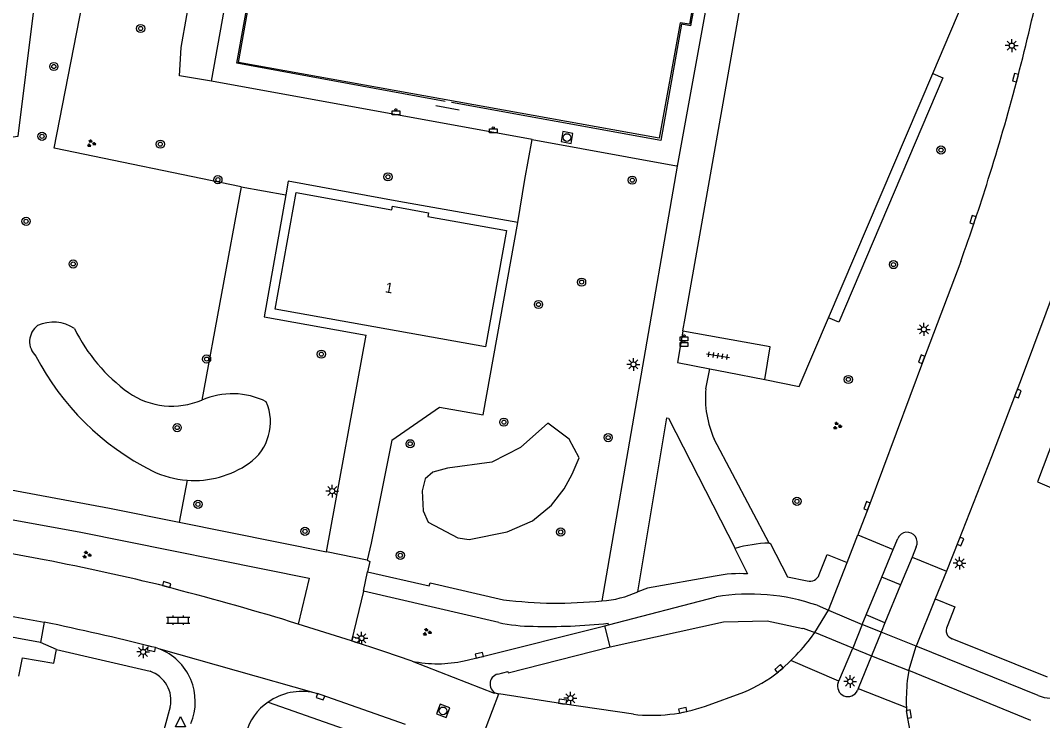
# Model space of a CAD drawing. Extents: x 132999 to 136000, y 398499 to 400501.
# Drawn here: x 133574.6 to 133674.5, y 399763.6 to 399832.1 of the extents above; entities that cross this region are included whole.
import ezdxf

# ---------------------------------------------------------------- set-up
doc = ezdxf.new("R2010")
doc.units = 0
for name, color, linetype in [('gg-afsc-hekwerk', 7, 'Continuous'), ('gg-anno-huisnummerreeks BGT', 7, 'Continuous'), ('gg-bbg-hoofdgebouw', 7, 'Continuous'), ('gg-knt-verharding', 7, 'Continuous'), ('gg-knt-verharding nz', 7, 'Continuous'), ('gt-grn-groengrens', 7, 'Continuous'), ('gt-grn-weggrens', 7, 'Continuous'), ('gt-grn-weggrens revisie', 7, 'Continuous'), ('gt-symb-afvalbak', 7, 'Continuous'), ('gt-symb-boom', 7, 'Continuous'), ('gt-symb-groenvak', 7, 'Continuous'), ('gt-symb-klinker verharding', 7, 'Continuous'), ('gt-symb-kolk', 7, 'Continuous'), ('gt-symb-lichtmast', 7, 'Continuous'), ('gt-symb-rioolschacht', 7, 'Continuous'), ('gt-symb-tegel verharding', 7, 'Continuous'), ('gt-symb-waterafsluiter', 7, 'Continuous')]:
    doc.layers.add(name, color=color, linetype=linetype)

# ---------------------------------------------------------------- blocks, each defined once
blk = doc.blocks.new('gt0-KOLK')
at = {"layer": 'gt-symb-kolk'}
blk.add_lwpolyline([(0, 0), (0.375, 0), (0.375, 0.4), (-0.375, 0.4), (-0.375, 0), (0, 0)], dxfattribs=at)
blk = doc.blocks.new('gt0-LMAST')
at = {"layer": 'gt-symb-lichtmast'}
for p, q in [((-0.182, 0.173), (-0.447, 0.438)), ((-0.005, 0.246), (-0.005, 0.621)), ((0.172, 0.173), (0.437, 0.438)), ((-0.255, -0.004), (-0.63, -0.004)), ((-0.182, -0.181), (-0.447, -0.446)), ((-0.005, -0.254), (-0.005, -0.629)), ((0.437, -0.446), (0.172, -0.181)), ((0.245, -0.004), (0.62, -0.004))]:
    blk.add_line(p, q, dxfattribs=at)
blk.add_circle((-0.005, -0.004), 0.25, dxfattribs=at)
blk = doc.blocks.new('gt0-ABAK')
at = {"layer": 'gt-symb-afvalbak'}
blk.add_lwpolyline([(0.375, -0.5), (-0.375, -0.5), (-0.375, -0.1), (0.375, -0.1)], close=True, dxfattribs=at)
blk.add_circle((0, 0), 0.1, dxfattribs=at)
blk = doc.blocks.new('gt0-RS')
at = {"layer": 'gt-symb-rioolschacht'}
blk.add_lwpolyline([(-0.5, -0.5), (0.5, -0.5), (0.5, 0.5), (-0.5, 0.5)], close=True, dxfattribs=at)
blk.add_circle((0, 0), 0.375, dxfattribs=at)
blk = doc.blocks.new('gt0-BOOM')
at = {"layer": 'gt-symb-boom'}
for radius in [0.4, 0.2]:
    blk.add_circle((0, 0), radius, dxfattribs=at)
blk = doc.blocks.new('gt0-GRVAK')
at = {"layer": 'gt-symb-groenvak'}
for p, q in [((-0.11, 0.189), (-0.228, 0.24)), ((-0.182, 0.153), (0.088, 0.153)), ((-0.091, 0.211), (-0.156, 0.322)), ((-0.047, 0.214), (-0.047, 0.393)), ((-0.004, 0.211), (0.061, 0.322)), ((0.015, 0.189), (0.133, 0.24)), ((0.262, -0.052), (0.197, 0.059)), ((0.305, -0.049), (0.305, 0.13)), ((0.349, -0.052), (0.414, 0.059)), ((-0.245, -0.228), (-0.363, -0.177)), ((-0.318, -0.264), (-0.047, -0.264)), ((-0.226, -0.206), (-0.291, -0.095)), ((-0.183, -0.203), (-0.183, -0.024)), ((-0.139, -0.206), (-0.074, -0.095)), ((-0.12, -0.228), (-0.002, -0.177)), ((0.243, -0.074), (0.125, -0.023)), ((0.17, -0.11), (0.441, -0.11)), ((0.368, -0.074), (0.486, -0.023))]:
    blk.add_line(p, q, dxfattribs=at)
blk = doc.blocks.new('gt0-TEG1')
at = {"layer": 'gt-symb-tegel verharding'}
for p, q in [((-1.125, 0), (1.125, 0)), ((-0.9, -0.25), (-0.9, 0.25)), ((-0.45, -0.25), (-0.45, 0.25)), ((0, -0.25), (0, 0.25)), ((0.45, -0.25), (0.45, 0.25)), ((0.9, -0.25), (0.9, 0.25))]:
    blk.add_line(p, q, dxfattribs=at)
blk = doc.blocks.new('gt0-KL1')
at = {"layer": 'gt-symb-klinker verharding'}
for p, q in [((-1.15, 0.3), (1.15, 0.3)), ((-1, -0.3), (-1, 0.3)), ((-0.5, 0.3), (-0.5, 0.45)), ((0, -0.3), (0, 0.3)), ((0.5, 0.3), (0.5, 0.45)), ((1, -0.3), (1, 0.3)), ((-1.15, -0.3), (1.15, -0.3)), ((-0.5, -0.45), (-0.5, -0.3)), ((0.5, -0.45), (0.5, -0.3))]:
    blk.add_line(p, q, dxfattribs=at)
blk = doc.blocks.new('gt0-WAFSL')
at = {"layer": 'gt-symb-waterafsluiter'}
for p, q in [((-0.5, -0.333), (0, 0.667)), ((0, 0.667), (0.5, -0.333)), ((0.5, -0.333), (-0.5, -0.333))]:
    blk.add_line(p, q, dxfattribs=at)

msp = doc.modelspace()

# ---------------------------------------------------------------- linework, layer by layer
at = {"layer": 'gg-afsc-hekwerk'}
for p, q in [((133639.601, 399802.946), (133646.659, 399842.868)), ((133653.608, 399803.005), (133663.798, 399826.884)), ((133617.514, 399823.289), (133615.22, 399823.714)), ((133639.382, 399801.709), (133639.601, 399802.946)), ((133639.378, 399801.684), (133638.839, 399798.638)), ((133639.382, 399801.709), (133639.378, 399801.684)), ((133638.839, 399798.638), (133642.004, 399798.014)), ((133642.004, 399798.014), (133643.695, 399797.68)), ((133643.695, 399797.68), (133647.402, 399796.948))]:
    msp.add_line(p, q, dxfattribs=at)
for points in [[(133616.148, 399824.151), (133595.795, 399827.883), (133597.849, 399839.239), (133596.913, 399839.379), (133597.816, 399844.282), (133598.696, 399844.12), (133600.747, 399855.525), (133621.147, 399851.843)], [(133621.792, 399851.732), (133642.238, 399848.046), (133640.138, 399836.693), (133641.023, 399836.506), (133640.112, 399831.545), (133639.227, 399831.708), (133637.213, 399820.333), (133616.772, 399824.03)], [(133663.798, 399826.884), (133668.543, 399838.003), (133653.595, 399841.326)], [(133647.402, 399796.948), (133650.742, 399796.289), (133653.608, 399803.005)]]:
    msp.add_lwpolyline(points, dxfattribs=at)
at = {"layer": 'gg-bbg-hoofdgebouw'}
msp.add_lwpolyline([(133601.58, 399815.25), (133610.94, 399813.53), (133611, 399813.89), (133614.53, 399813.26), (133614.46, 399812.9), (133622.15, 399811.53), (133620.1, 399800.17), (133599.54, 399803.85), (133601.58, 399815.25)], dxfattribs=at)
at = {"layer": 'gg-knt-verharding'}
for p, q in [((133593.294, 399826.119), (133598.98, 399857.984)), ((133644.611, 399849.707), (133638.832, 399817.827)), ((133624.653, 399820.409), (133593.294, 399826.119)), ((133624.653, 399820.409), (133638.762, 399817.84)), ((133638.832, 399817.827), (133631.458, 399775.331)), ((133638.832, 399817.827), (133638.762, 399817.84)), ((133604.536, 399780.129), (133608.413, 399801.296)), ((133641.617, 399796.054), (133642.004, 399798.014)), ((133610.929, 399791.03), (133609.325, 399783.052)), ((133647.818, 399780.971), (133642.448, 399791.114)), ((133590.156, 399783.005), (133604.536, 399780.129)), ((133655.423, 399779.078), (133656.478, 399781.763)), ((133656.478, 399781.763), (133659.94, 399780.343)), ((133659.94, 399780.343), (133660.381, 399781.419)), ((133658.831, 399777.64), (133659.94, 399780.343)), ((133662.192, 399780.611), (133661.773, 399779.591)), ((133653.614, 399774.423), (133655.423, 399779.078)), ((133661.773, 399779.591), (133660.659, 399776.877)), ((133661.773, 399779.591), (133665.139, 399778.24)), ((133665.139, 399778.24), (133664.044, 399775.51)), ((133657.291, 399773.949), (133658.831, 399777.64)), ((133660.659, 399776.877), (133658.831, 399777.64)), ((133660.659, 399776.877), (133659.126, 399773.18)), ((133589.556, 399776.517), (133588.86, 399776.729)), ((133608.17, 399776.263), (133606.982, 399771.418)), ((133621.38, 399773.203), (133608.17, 399776.263)), ((133632.097, 399772.963), (133642.625, 399775.724)), ((133652.495, 399774.885), (133653.614, 399774.423)), ((133664.044, 399775.51), (133662.186, 399770.881)), ((133656.916, 399773.024), (133657.291, 399773.949)), ((133659.126, 399773.18), (133657.291, 399773.949)), ((133576.955, 399773.248), (133576.586, 399771.257)), ((133606.982, 399771.418), (133601.788, 399773.051)), ((133631.763, 399772.879), (133632.097, 399772.963)), ((133632.097, 399772.963), (133632.062, 399773.137)), ((133658.746, 399772.255), (133656.916, 399773.024)), ((133659.126, 399773.18), (133658.746, 399772.255)), ((133651.84, 399771.647), (133652.283, 399772.224)), ((133674.114, 399766.078), (133662.186, 399770.881)), ((133675.024, 399767.847), (133665.695, 399771.621)), ((133578.158, 399770.559), (133587.3, 399768.435)), ((133654.618, 399767.487), (133655.974, 399770.694)), ((133655.974, 399770.694), (133657.824, 399769.945)), ((133657.824, 399769.945), (133656.508, 399766.748)), ((133612.91, 399769.425), (133620.922, 399766.304)), ((133654.618, 399767.487), (133649.938, 399769.493)), ((133661.452, 399768.503), (133661.311, 399767.511)), ((133673.391, 399763.621), (133661.452, 399768.503)), ((133654.557, 399767.344), (133654.618, 399767.487)), ((133619.189, 399760.493), (133621.398, 399766.218)), ((133621.282, 399766.239), (133620.922, 399766.304)), ((133621.282, 399766.239), (133621.398, 399766.218)), ((133641.575, 399765.029), (133645.349, 399766.395)), ((133656.508, 399766.748), (133656.434, 399766.569)), ((133656.508, 399766.748), (133661.22, 399764.893)), ((133598.84, 399765.43), (133610.709, 399761.268))]:
    msp.add_line(p, q, dxfattribs=at)
for points in [[(133560.531, 399854.882), (133560.083, 399852.589), (133568.91, 399852.379), (133568.068, 399844.271), (133558.638, 399832.095), (133565.532, 399819.562), (133574.41, 399820.74), (133575.941, 399833.069), (133578.672, 399839.45), (133578.705, 399853.114), (133585.456, 399860.471)], [(133597.853, 399843.661), (133597.946, 399844.175), (133598.804, 399844.021), (133600.867, 399855.333), (133642.021, 399847.896), (133639.951, 399836.561), (133640.847, 399836.402), (133640.011, 399831.694), (133639.098, 399831.835), (133637.065, 399820.537), (133595.938, 399827.96), (133597.958, 399839.301), (133597.099, 399839.469), (133597.853, 399843.661)], [(133685.306, 399832.679), (133684.947, 399831.876), (133684.637, 399831.052), (133680.349, 399818.712), (133675.959, 399806.417), (133672.539, 399797.243), (133669.548, 399789.391), (133666.327, 399781.199), (133665.139, 399778.24)], [(133623.253, 399812.298), (133611.605, 399814.373), (133600.812, 399816.357), (133600.57, 399815.002)], [(133600.57, 399815.002), (133598.437, 399803.081), (133608.413, 399801.296)], [(133610.929, 399791.03), (133615.579, 399794.27), (133619.861, 399793.506), (133623.253, 399812.298)], [(133666.53, 399808.487), (133662.898, 399798.873), (133657.566, 399784.533), (133656.478, 399781.763)], [(133647.402, 399796.948), (133647.924, 399800.164), (133639.378, 399801.684)], [(133634.972, 399776.209), (133637.821, 399793.201), (133637.984, 399793.172), (133644.488, 399780.454)], [(133544.004, 399788.681), (133580.548, 399782.024), (133602.851, 399777.548), (133601.788, 399773.051)], [(133561.288, 399788.491), (133583.349, 399784.367), (133590.156, 399783.005)], [(133576.96, 399779.336), (133570.467, 399780.541), (133554.267, 399783.51), (133542.564, 399785.633)], [(133609.325, 399783.052), (133608.906, 399780.969), (133608.516, 399779.285)], [(133576.586, 399771.257), (133526.728, 399780.364), (133527.04, 399782.356)], [(133647.818, 399780.971), (133647.91, 399780.974), (133649.611, 399777.656), (133651.53, 399777.265)], [(133644.488, 399780.454), (133644.446, 399780.442), (133645.702, 399777.962)], [(133652.712, 399777.885), (133653.487, 399779.864), (133655.423, 399779.078)], [(133608.516, 399779.285), (133608.775, 399779.178), (133608.543, 399778.167)], [(133608.543, 399778.167), (133614.585, 399776.801), (133614.662, 399777.069), (133621.841, 399775.436)], [(133642.544, 399777.733), (133635.911, 399776.556), (133634.972, 399776.209)], [(133664.044, 399775.51), (133665.968, 399774.737), (133665.207, 399772.822)], [(133618.004, 399769.453), (133619.526, 399769.807), (133631.763, 399772.879)], [(133632.282, 399770.813), (133643.363, 399773.278), (133647.621, 399773.378), (133651.116, 399772.605), (133651.133, 399772.654), (133652.283, 399772.224)], [(133612.91, 399769.425), (133610.142, 399770.383), (133606.982, 399771.418)], [(133574.48, 399767.95), (133574.833, 399769.761), (133577.888, 399769.227), (133578.158, 399770.559)], [(133588.169, 399770.645), (133587.837, 399770.763), (133587.474, 399770.843)], [(133621.291, 399768.163), (133622.255, 399768.404), (133622.29, 399768.28), (133632.282, 399770.813)], [(133649.938, 399769.493), (133649.086, 399768.691), (133648.722, 399768.395)], [(133612.255, 399763.247), (133604.013, 399766.143), (133603.355, 399766.33)], [(133634.541, 399764.238), (133627.601, 399765.27), (133621.398, 399766.218)], [(133589.276, 399764.95), (133586.255, 399753.904), (133593.489, 399748.96)], [(133661.22, 399764.893), (133661.238, 399764.442), (133661.3, 399763.991)]]:
    msp.add_lwpolyline(points, dxfattribs=at)
for centre, radius, start, end in [((133474.072, 399878.296), 204.694, 342.44062, 347.96946), ((133483.321, 399874.362), 194.692, 340.22336, 342.7233), ((133651.36, 399795.153), 9.785, 174.71736, 204.38028), ((133661.295, 399781.035), 0.992, 334.71064, 157.2001), ((133648.414, 399766.147), 14.836, 92.30391, 105.34612), ((133522.066, 399500.3), 284.384, 76.41582, 78.8704), ((133644.975, 399766.103), 11.881, 86.49023, 101.80477), ((133651.754, 399778.274), 1.034, 257.47634, 337.8808), ((133524.712, 399524.355), 260.366, 72.78064, 75.57866), ((133630.95, 399784.835), 9.517, 273.05882, 294.99832), ((133645.887, 399755.623), 20.364, 71.06528, 99.21722), ((133627.095, 399816.162), 41.063, 262.64929, 276.09963), ((133516.551, 399484.847), 294.659, 76.07245, 78.17074), ((133624.756, 399788.719), 15.879, 257.72526, 269.94987), ((133626.274, 399825.426), 52.608, 268.33081, 276.31605), ((133665.938, 399772.419), 0.834, 151.13811, 253.08846), ((133634.358, 399785.167), 22.1, 314.82758, 322.28287), ((133586.145, 399765.45), 5.575, 337.54951, 68.71732), ((133615.39, 399781.64), 12.464, 258.52376, 282.10611), ((133586.335, 399765.585), 3.009, 347.80853, 71.29807), ((133621.516, 399767.2), 0.989, 103.14957, 256.3144), ((133639.92, 399779.395), 14.088, 292.6655, 308.66563), ((133655.506, 399766.982), 1.016, 159.14843, 335.9808), ((133681.897, 399765.485), 20.685, 174.37883, 181.63964), ((133675.345, 399768.74), 2.933, 245.17329, 338.58403), ((133602.122, 399760.741), 5.723, 77.55727, 124.98937), ((133601.834, 399760.997), 5.349, 124.03334, 165.16072), ((133636.352, 399779.808), 15.674, 263.36673, 289.46562), ((133678.25, 399766.519), 17.138, 188.48427, 206.79777)]:
    msp.add_arc(centre, radius, start, end, dxfattribs=at)
at = {"layer": 'gg-knt-verharding nz'}
for p, q in [((133652.283, 399772.224), (133653.614, 399774.423)), ((133653.614, 399774.423), (133656.916, 399773.024)), ((133656.916, 399773.024), (133655.974, 399770.694)), ((133655.974, 399770.694), (133652.283, 399772.224)), ((133658.746, 399772.255), (133657.824, 399769.945)), ((133662.186, 399770.881), (133658.746, 399772.255)), ((133661.452, 399768.503), (133662.186, 399770.881)), ((133657.824, 399769.945), (133661.452, 399768.503))]:
    msp.add_line(p, q, dxfattribs=at)
msp.add_lwpolyline([(133527.04, 399782.356), (133534.224, 399781.017), (133553.053, 399777.611), (133569.045, 399774.674), (133576.955, 399773.248)], dxfattribs=at)
at = {"layer": 'gt-grn-groengrens'}
for p, q in [((133623.946, 399816.521), (133624.653, 399820.409)), ((133623.253, 399812.298), (133623.946, 399816.521)), ((133596.206, 399815.786), (133592.361, 399794.952)), ((133596.206, 399815.786), (133600.57, 399815.002)), ((133590.914, 399787.109), (133590.156, 399783.005))]:
    msp.add_line(p, q, dxfattribs=at)
for points in [[(133596.206, 399815.786), (133577.93, 399819.573), (133581.204, 399836.446), (133582.233, 399836.447), (133583.383, 399842.909), (133582.458, 399842.91), (133585.634, 399859.356), (133595.335, 399857.615)], [(133593.294, 399826.119), (133590.185, 399826.635), (133590.34, 399829.43), (133595.335, 399857.615)], [(133663.798, 399826.884), (133664.802, 399826.455), (133654.612, 399802.576), (133653.608, 399803.005)], [(133674.051, 399786.944), (133680.861, 399784.01), (133691.863, 399814.972), (133685.681, 399817.382), (133685.576, 399817.487), (133674.051, 399786.944)], [(133616.366, 399788.284), (133614.933, 399787.893), (133614.203, 399787.257), (133613.899, 399786.078), (133613.989, 399784.12), (133614.489, 399783.02), (133617.382, 399781.495), (133618.499, 399781.325), (133622.207, 399782.072), (133624.682, 399783.133), (133626.546, 399784.685), (133627.771, 399786.259), (133628.568, 399787.721), (133629.243, 399789.315), (133628.269, 399791.113), (133626.179, 399792.677), (133623.52, 399790.31), (133620.698, 399788.888), (133616.366, 399788.284)]]:
    msp.add_lwpolyline(points, dxfattribs=at)
for centre, radius, start, end in [((133577.464, 399800.665), 1.939, 126.45258, 226.8935), ((133577.851, 399798.902), 3.662, 55.80867, 114.84598), ((133595.296, 399809.576), 17.181, 206.41887, 233.94602), ((133599.027, 399811.079), 25.765, 207.33161, 243.41973), ((133589.437, 399801.821), 7.466, 235.27754, 293.05946), ((133595.325, 399788.124), 7.444, 63.47218, 113.46743), ((133594.17, 399792.798), 4.901, 304.84593, 23.90919), ((133591.618, 399796.446), 9.364, 243.90478, 265.69006), ((133591.609, 399796.418), 9.335, 265.73031, 305.05034)]:
    msp.add_arc(centre, radius, start, end, dxfattribs=at)
at = {"layer": 'gt-grn-weggrens'}
for p, q in [((133608.516, 399779.285), (133604.536, 399780.129)), ((133608.17, 399776.263), (133608.543, 399778.167)), ((133578.158, 399770.559), (133576.586, 399771.257)), ((133603.355, 399766.33), (133588.169, 399770.645))]:
    msp.add_line(p, q, dxfattribs=at)
at = {"layer": 'gt-grn-weggrens revisie'}
msp.add_line((133632.282, 399770.813), (133631.763, 399772.879), dxfattribs=at)

# ---------------------------------------------------------------- block references
at = {"layer": 'gt-symb-afvalbak'}
for p in [(133611.325, 399823.335), (133620.846, 399821.559), (133639.493, 399801.241), (133639.474, 399800.679)]:
    msp.add_blockref('gt0-ABAK', p, dxfattribs=at)
at = {"layer": 'gt-symb-boom'}
for p in [(133586.374, 399831.272), (133577.899, 399827.553), (133576.742, 399820.735), (133588.298, 399819.962), (133664.606, 399819.39), (133593.93, 399816.491), (133610.548, 399816.776), (133634.427, 399816.443), (133575.181, 399812.425), (133579.788, 399808.258), (133659.96, 399808.196), (133629.476, 399806.481), (133625.262, 399804.294), (133604.046, 399799.435), (133655.55, 399796.966), (133612.718, 399790.679), (133591.979, 399784.76), (133650.526, 399785.052), (133602.44, 399782.116), (133611.76, 399779.77)]:
    msp.add_blockref('gt0-BOOM', p, dxfattribs=at)
for p, rotation in [((133592.823, 399798.957), -100.1407931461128), ((133621.883, 399792.793), 169.9156391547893), ((133589.948, 399792.258), -100.1407931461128), ((133632.076, 399791.282), 169.9156391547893), ((133627.435, 399782.052), 169.9156391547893)]:
    msp.add_blockref('gt0-BOOM', p, dxfattribs=dict(at, rotation=rotation))
at = {"layer": 'gt-symb-groenvak'}
for p in [(133581.544, 399820.039), (133654.454, 399792.426), (133581.1, 399779.832), (133614.356, 399772.274)]:
    msp.add_blockref('gt0-GRVAK', p, dxfattribs=at)
at = {"layer": 'gt-symb-klinker verharding'}
msp.add_blockref('gt0-KL1', (133590.053, 399773.436), dxfattribs=at)
at = {"layer": 'gt-symb-kolk'}
for p, rotation in [((133672.082, 399826.412), 75.58012012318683), ((133667.923, 399812.497), 71.7360371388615), ((133662.898, 399798.873), 69.30605906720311), ((133671.935, 399795.657), -110.8497896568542), ((133657.566, 399784.533), 69.59979060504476), ((133666.327, 399781.199), -111.86435044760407), ((133588.86, 399776.729), -16.92650601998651), ((133587.474, 399770.843), 167.6375075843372), ((133607.366, 399771.299), -17.28903289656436), ((133619.526, 399769.807), 13.081108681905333), ((133648.904, 399768.543), 41.099376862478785), ((133604.013, 399766.143), 160.63606702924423), ((133627.601, 399765.27), -8.46333302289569), ((133639.405, 399764.433), 11.841693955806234), ((133661.269, 399764.217), -79.67927392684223)]:
    msp.add_blockref('gt0-KOLK', p, dxfattribs=dict(at, rotation=rotation))
at = {"layer": 'gt-symb-lichtmast'}
for p in [(133671.523, 399829.6), (133662.944, 399801.863), (133634.546, 399798.437), (133605.109, 399786.054), (133666.428, 399779.007), (133607.965, 399771.673), (133586.625, 399770.336), (133655.731, 399767.445), (133628.386, 399765.811)]:
    msp.add_blockref('gt0-LMAST', p, dxfattribs=at)
at = {"layer": 'gt-symb-rioolschacht'}
for p, rotation in [((133628.051, 399820.616), 169.4542656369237), ((133615.941, 399764.569), -20.563600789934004)]:
    msp.add_blockref('gt0-RS', p, dxfattribs=dict(at, rotation=rotation))
at = {"layer": 'gt-symb-tegel verharding', "rotation": -8.624228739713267}
msp.add_blockref('gt0-TEG1', (133642.809, 399799.296), dxfattribs=at)
at = {"layer": 'gt-symb-waterafsluiter'}
msp.add_blockref('gt0-WAFSL', (133590.276, 399763.338), dxfattribs=at)

# ---------------------------------------------------------------- texts
at = {"layer": 'gg-anno-huisnummerreeks BGT'}
msp.add_text('1', height=1, rotation=349.9, dxfattribs=at).set_placement((133610.217, 399805.494))

doc.saveas('drawing.dxf')
